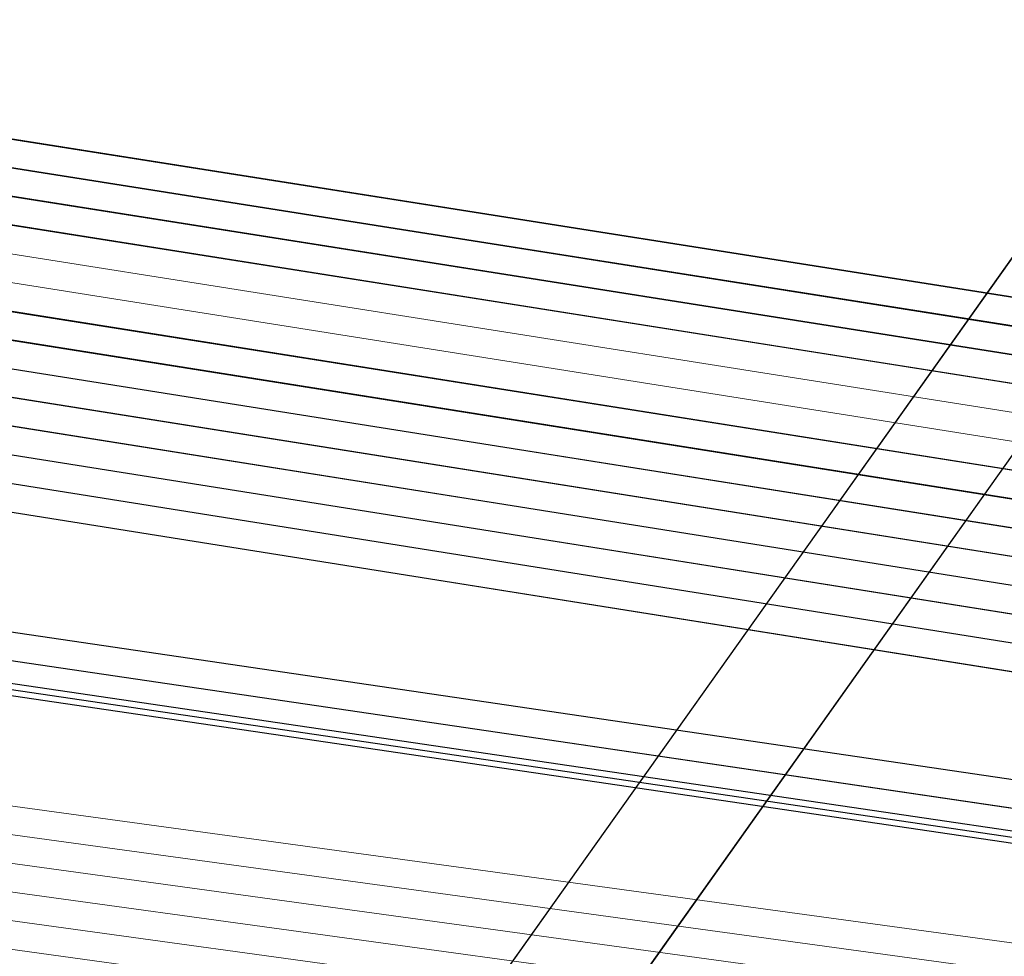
# Model space of a CAD drawing. Header units: metres. Extents: x -502 to 161, y -108 to 174.
# Tile 327 of 656: x -161.82 to -160.1, y -33.7 to -32.06. Entities that reach past the tile are written whole.
import ezdxf

# ---------------------------------------------------------------- set-up
doc = ezdxf.new("R2010")
doc.units = ezdxf.units.M
doc.header["$LTSCALE"] = 0.1
doc.linetypes.add('125', pattern=[101.6, 100.001, -1.599])
for name, color, linetype in [('BRI31-005.05-5p02-Koordinierung Lageplan 4. BA ZOB West 2022-06-15', 7, 'Continuous'), ('BRI31-005.06-5f07-Koordinierung Lageplan 4. BA ZOB Fernbusbahnh', 7, 'Continuous'), ('BRI32-005.02-5f05-Koordinierung Schemaplan 4 BA ZOB Teilbereich', 7, 'Continuous'), ('BRI32-005.03-5f06-Koordinierung Schemaplan 4 BA ZOB Teilbereich 2 Ost - Bahnhofsallee 2023-01-21', 7, 'Continuous')]:
    doc.layers.add(name, color=color, linetype=linetype)

msp = doc.modelspace()

# ---------------------------------------------------------------- linework, layer by layer
at = {"layer": 'BRI31-005.05-5p02-Koordinierung Lageplan 4. BA ZOB West 2022-06-15', "color": 7, "linetype": '125', "lineweight": 18, "transparency": 33554687}
for p, q in [((-157.6989, -29.1182), (-161.9575, -35.1174)), ((-157.488, -29.1668), (-161.7944, -35.2331))]:
    msp.add_line(p, q, dxfattribs=at)
at = {"layer": 'BRI31-005.05-5p02-Koordinierung Lageplan 4. BA ZOB West 2022-06-15', "color": 7, "linetype": 'Continuous', "lineweight": 25, "transparency": 33554687}
for p, q in [((-157.6989, -29.1182), (-161.9575, -35.1174)), ((-157.488, -29.1668), (-161.7944, -35.2331))]:
    msp.add_line(p, q, dxfattribs=at)
at = {"layer": 'BRI31-005.05-5p02-Koordinierung Lageplan 4. BA ZOB West 2022-06-15', "color": 7, "linetype": 'Continuous', "lineweight": 18, "transparency": 33554687}
for p, q in [((-157.6989, -29.1182), (-161.9575, -35.1174)), ((-157.488, -29.1668), (-161.7944, -35.2331))]:
    msp.add_line(p, q, dxfattribs=at)
at = {"layer": 'BRI31-005.05-5p02-Koordinierung Lageplan 4. BA ZOB West 2022-06-15', "color": 190, "linetype": 'Continuous', "lineweight": 35, "true_color": 0x7f00ff, "transparency": 33554687, "flags": 128}
for points in [[(-55.7007, -13.3634), (-59.4327, -13.9934), (-61.4087, -14.3464), (-62.2647, -14.4984), (-62.6667, -14.5974), (-62.8907, -14.7334), (-63.5967, -15.2334), (-64.4177, -15.8004), (-64.8657, -15.8864), (-69.7037, -16.7484), (-75.4637, -17.6884), (-81.7337, -18.6534), (-88.9077, -20.0034), (-93.6827, -20.7334), (-98.9647, -21.6334), (-104.5957, -22.9234), (-121.8907, -26.2934), (-126.8117, -27.2034), (-150.4477, -31.7134), (-157.1307, -33.0134), (-162.7687, -32.1234), (-174.7807, -30.4434), (-178.1477, -29.6134), (-179.1357, -29.4334)], [(-93.6747, -20.7824), (-98.9547, -21.6824), (-104.5847, -22.9724), (-121.8807, -26.3424), (-126.8027, -27.2524), (-150.4387, -31.7624), (-150.7407, -31.8214), (-157.1297, -33.0644), (-162.7757, -32.1724), (-174.7877, -30.4934), (-178.1567, -29.6624), (-179.1357, -29.4844)]]:
    msp.add_lwpolyline(points, dxfattribs=at)
at = {"layer": 'BRI31-005.05-5p02-Koordinierung Lageplan 4. BA ZOB West 2022-06-15', "color": 250, "linetype": 'Continuous', "lineweight": 25, "true_color": 0x333333, "transparency": 33554687, "flags": 128}
for points in [[(-179.1357, -29.7394), (-178.2047, -29.9074), (-176.5237, -30.3244), (-174.8367, -30.8434), (-162.8247, -32.5154), (-157.1227, -33.4214), (-150.6707, -32.1644), (-150.3757, -32.1054), (-126.7397, -27.5954), (-121.8107, -26.6854), (-104.5117, -23.3154), (-93.6067, -21.1744), (-88.8337, -20.4444), (-81.6527, -19.0944), (-75.3827, -18.1294), (-69.6317, -17.1894), (-64.2647, -16.2324), (-63.2977, -15.6984), (-62.6077, -15.0894), (-62.1947, -14.8414), (-59.6597, -14.3864), (-59.3767, -14.3364), (-55.6447, -13.7064)], [(-55.6367, -13.7554), (-59.3687, -14.3854), (-59.6507, -14.4354), (-62.1767, -14.8894), (-62.5777, -15.1304), (-63.2687, -15.7394), (-64.2477, -16.2804), (-69.6237, -17.2384), (-75.3737, -18.1784), (-81.6437, -19.1434), (-88.8257, -20.4934), (-93.5977, -21.2234), (-104.5017, -23.3644), (-121.8007, -26.7344), (-126.7307, -27.6444), (-150.3667, -32.1544), (-150.6607, -32.2134), (-157.1217, -33.4724), (-162.8317, -32.5644), (-174.8437, -30.8934), (-176.5357, -30.3734), (-178.2147, -29.9564), (-179.1357, -29.7904)], [(-55.6287, -13.8044), (-59.3607, -14.4344), (-59.6427, -14.4844), (-62.1587, -14.9374), (-62.5477, -15.1714), (-63.2397, -15.7804), (-64.2307, -16.3284), (-69.6157, -17.2874), (-75.3647, -18.2274), (-81.6347, -19.1924), (-88.8177, -20.5424), (-93.5887, -21.2724), (-104.4917, -23.4134), (-121.7907, -26.7834), (-126.7217, -27.6934), (-150.3577, -32.2034), (-150.6507, -32.2624), (-157.1207, -33.5234), (-162.8387, -32.6134), (-174.8507, -30.9434), (-176.5477, -30.4224), (-178.2247, -30.0054), (-179.1357, -29.8414)], [(-55.6207, -13.8534), (-59.3527, -14.4834), (-59.6277, -14.5324), (-62.1407, -14.9854), (-62.5177, -15.2124), (-63.2107, -15.8214), (-64.2137, -16.3764), (-69.6077, -17.3364), (-75.3557, -18.2764), (-81.6257, -19.2414), (-88.8097, -20.5914), (-93.5797, -21.3214), (-104.4817, -23.4624), (-121.7807, -26.8324), (-126.7127, -27.7424), (-150.3487, -32.2524), (-150.6407, -32.3114), (-157.1197, -33.5744), (-162.8457, -32.6624), (-174.8577, -30.9934), (-176.5597, -30.4714), (-178.2347, -30.0544), (-179.1357, -29.8924)], [(-55.6127, -13.9024), (-59.3447, -14.5324), (-59.6247, -14.5824), (-62.1227, -15.0334), (-62.4877, -15.2534), (-63.1817, -15.8624), (-64.1967, -16.4244), (-69.5997, -17.3854), (-75.3467, -18.3254), (-81.6167, -19.2904), (-88.8017, -20.6404), (-93.5707, -21.3704), (-104.4717, -23.5114), (-121.7707, -26.8814), (-126.7037, -27.7914), (-150.3397, -32.3014), (-150.6307, -32.3604), (-157.1187, -33.6254), (-162.8527, -32.7114), (-174.8647, -31.0434), (-176.5717, -30.5204), (-178.2447, -30.1034), (-179.1357, -29.9434)], [(-55.6047, -13.9514), (-59.3367, -14.5814), (-62.1047, -15.0814), (-62.4577, -15.2944), (-63.1527, -15.9034), (-64.1797, -16.4724), (-69.5917, -17.4344), (-75.3377, -18.3744), (-81.6077, -19.3394), (-88.7937, -20.6894), (-93.5617, -21.4194), (-104.4617, -23.5604), (-121.7607, -26.9304), (-126.6947, -27.8404), (-150.3307, -32.3504), (-150.6207, -32.4094), (-157.1177, -33.6764), (-162.8597, -32.7604), (-174.8717, -31.0934), (-176.5837, -30.5694), (-178.2547, -30.1524), (-179.1357, -29.9944)], [(-56.5667, -14.3244), (-56.9487, -14.6244), (-57.8377, -15.3484), (-58.3257, -15.4954), (-59.9937, -15.7044), (-61.6697, -15.9144), (-63.7887, -16.4534), (-69.5837, -17.4834), (-75.3287, -18.4234), (-81.5687, -19.5644), (-84.6457, -20.1594), (-93.6297, -21.6994), (-104.3877, -23.8594), (-121.7187, -27.1554), (-122.6217, -27.3224), (-126.1537, -27.9814), (-137.6357, -30.1594), (-150.2927, -32.5534), (-151.8867, -32.8594), (-157.0417, -33.8394), (-163.2567, -32.9244), (-174.3647, -31.3244), (-178.3997, -30.6854)], [(-56.5467, -14.3734), (-56.9177, -14.6634), (-57.8137, -15.3934), (-58.3107, -15.5434), (-58.9957, -15.6304), (-59.9877, -15.7544), (-61.6607, -15.9634), (-63.7777, -16.5024), (-69.5757, -17.5324), (-75.3197, -18.4724), (-81.5597, -19.6134), (-84.6367, -20.2084), (-93.6207, -21.7484), (-104.3777, -23.9084), (-121.7097, -27.2044), (-122.6127, -27.3714), (-126.1447, -28.0304), (-137.6267, -30.2084), (-150.2837, -32.6024), (-151.8777, -32.9084), (-157.0407, -33.8904), (-163.2637, -32.9734), (-174.3717, -31.3734), (-178.4067, -30.7344)], [(-62.5057, -14.9114), (-62.7017, -15.0274), (-63.4007, -15.5204), (-64.2987, -16.1364), (-69.6477, -17.0914), (-75.4007, -18.0314), (-81.6707, -18.9964), (-88.8497, -20.3464), (-93.6247, -21.0764), (-104.5317, -23.2174), (-121.8307, -26.5874), (-126.7577, -27.4974), (-150.3937, -32.0074), (-150.6907, -32.0664), (-157.1247, -33.3194), (-162.8107, -32.4174), (-174.8227, -30.7434), (-176.4997, -30.2264), (-178.1847, -29.8094), (-179.1357, -29.6374)], [(-62.4797, -14.9544), (-62.6747, -15.0694), (-63.3727, -15.5614), (-64.2817, -16.1844), (-69.6397, -17.1404), (-75.3917, -18.0804), (-81.6617, -19.0454), (-88.8417, -20.3954), (-93.6157, -21.1254), (-104.5217, -23.2664), (-121.8207, -26.6364), (-126.7487, -27.5464), (-150.3847, -32.0564), (-150.6807, -32.1154), (-157.1237, -33.3704), (-162.8177, -32.4664), (-174.8297, -30.7934), (-176.5117, -30.2754), (-178.1947, -29.8584), (-179.1357, -29.6884)], [(-93.6667, -20.8314), (-98.9447, -21.7314), (-104.5737, -23.0214), (-121.8707, -26.3914), (-126.7937, -27.3014), (-150.4297, -31.8114), (-150.7307, -31.8704), (-157.1287, -33.1154), (-162.7827, -32.2214), (-174.7947, -30.5434), (-178.1657, -29.7114), (-179.1357, -29.5354)], [(-93.6587, -20.8804), (-98.9347, -21.7804), (-104.5627, -23.0704), (-121.8607, -26.4404), (-126.7847, -27.3504), (-150.4207, -31.8604), (-150.7207, -31.9194), (-157.1277, -33.1664), (-162.7897, -32.2704), (-174.8017, -30.5934), (-178.1747, -29.7604), (-179.1357, -29.5864)], [(-178.4137, -30.7834), (-174.3787, -31.4224), (-163.2707, -33.0224), (-157.0397, -33.9414), (-154.7687, -33.5094)]]:
    msp.add_lwpolyline(points, dxfattribs=at)
at = {"layer": 'BRI31-005.05-5p02-Koordinierung Lageplan 4. BA ZOB West 2022-06-15', "color": 7, "linetype": 'Continuous', "lineweight": 13, "transparency": 33554687, "flags": 128}
for points in [[(-61.4667, -16.5364), (-61.8967, -16.5874), (-64.8047, -17.0724), (-67.0677, -17.3534), (-81.2107, -19.8354), (-82.4137, -20.0454), (-83.9977, -20.3754), (-88.8717, -21.3944), (-93.5607, -22.0544), (-96.7847, -22.7254), (-98.7487, -23.1054), (-104.2927, -24.2564), (-104.8637, -24.3634), (-122.5617, -27.6464), (-126.0927, -28.3114), (-137.5747, -30.4814), (-151.2867, -33.0514), (-152.1117, -33.2054), (-156.9627, -34.1054), (-163.4867, -33.2114), (-174.4007, -31.5814), (-178.4277, -30.8814)], [(-61.4607, -16.5864), (-61.8897, -16.6374), (-64.7977, -17.1214), (-67.0607, -17.4024), (-81.2017, -19.8844), (-82.4047, -20.0944), (-83.9877, -20.4244), (-88.8627, -21.4434), (-93.5517, -22.1034), (-96.7747, -22.7744), (-98.7387, -23.1544), (-104.2827, -24.3054), (-104.8547, -24.4124), (-122.5527, -27.6954), (-126.0837, -28.3604), (-137.5657, -30.5304), (-151.2777, -33.1004), (-152.1027, -33.2544), (-156.9617, -34.1564), (-163.4937, -33.2604), (-174.4077, -31.6304), (-178.4347, -30.9304)], [(-178.4417, -30.9794), (-174.4147, -31.6794), (-163.5007, -33.3094), (-156.9607, -34.2074), (-152.0937, -33.3034), (-151.2687, -33.1494), (-137.5567, -30.5794), (-126.0747, -28.4094), (-122.5437, -27.7444), (-104.8457, -24.4614), (-104.2727, -24.3544), (-98.7287, -23.2034), (-96.7647, -22.8234), (-93.5427, -22.1524), (-88.8537, -21.4924), (-83.9777, -20.4734), (-82.3957, -20.1434), (-81.1927, -19.9334), (-67.0537, -17.4514), (-64.7907, -17.1704), (-61.8827, -16.6874), (-61.4547, -16.6364)], [(-61.4487, -16.6864), (-61.8757, -16.7374), (-64.7837, -17.2194), (-67.0467, -17.5004), (-81.1837, -19.9824), (-82.3867, -20.1924), (-83.9677, -20.5224), (-88.8447, -21.5414), (-93.5337, -22.2014), (-96.7547, -22.8724), (-98.7187, -23.2524), (-104.2627, -24.4034), (-104.8367, -24.5104), (-122.5347, -27.7934), (-126.0657, -28.4584), (-137.5477, -30.6284), (-151.2597, -33.1984), (-152.0847, -33.3524), (-156.9597, -34.2584), (-163.5077, -33.3584), (-174.4217, -31.7284), (-178.4487, -31.0284)], [(-178.4557, -31.0774), (-174.4287, -31.7774), (-163.5147, -33.4074), (-156.9587, -34.3094), (-152.0757, -33.4014), (-151.2507, -33.2474), (-137.5387, -30.6774), (-126.0567, -28.5074), (-122.5257, -27.8424), (-104.8277, -24.5594), (-104.2527, -24.4524), (-98.7087, -23.3014), (-96.7447, -22.9214), (-93.5247, -22.2504), (-88.8357, -21.5904), (-83.9577, -20.5714), (-82.3777, -20.2414), (-81.1747, -20.0314), (-67.0397, -17.5494), (-64.7767, -17.2684), (-61.8687, -16.7874), (-61.4427, -16.7364)], [(-178.4627, -31.1264), (-174.4357, -31.8264), (-163.5217, -33.4564), (-156.9577, -34.3604), (-152.0667, -33.4504), (-151.2417, -33.2964), (-137.5297, -30.7264), (-126.0477, -28.5564), (-122.5167, -27.8914), (-104.8187, -24.6084), (-104.2427, -24.5014), (-98.6987, -23.3504), (-96.7347, -22.9704), (-93.5157, -22.2994), (-88.8267, -21.6394), (-83.9477, -20.6204), (-82.3687, -20.2904), (-81.1657, -20.0804), (-67.0327, -17.5984), (-64.7697, -17.3174), (-61.8617, -16.8374), (-61.4367, -16.7864)]]:
    msp.add_lwpolyline(points, dxfattribs=at)
at = {"layer": 'BRI31-005.05-5p02-Koordinierung Lageplan 4. BA ZOB West 2022-06-15', "color": 251, "linetype": 'Continuous', "lineweight": 13, "true_color": 0x5b5b5b, "transparency": 33554687, "flags": 128}
for points in [[(-93.6507, -20.9294), (-98.8777, -21.8214), (-104.5517, -23.1194), (-121.8507, -26.4894), (-126.7757, -27.3994), (-150.4117, -31.9094), (-150.7107, -31.9684), (-157.1267, -33.2174), (-162.7967, -32.3194), (-174.8087, -30.6434), (-176.5547, -29.7624), (-176.4667, -28.8414), (-176.3907, -28.5144)], [(-93.6427, -20.9784), (-98.9147, -21.8784), (-104.5407, -23.1684), (-121.8407, -26.5384), (-126.7667, -27.4484), (-150.4027, -31.9584), (-150.7007, -32.0174), (-157.1257, -33.2684), (-162.8037, -32.3684), (-174.8157, -30.6934), (-176.6607, -29.8214), (-176.5657, -28.8254), (-176.4877, -28.4914)]]:
    msp.add_lwpolyline(points, dxfattribs=at)
at = {"layer": 'BRI31-005.05-5p02-Koordinierung Lageplan 4. BA ZOB West 2022-06-15', "color": 116, "linetype": 'Continuous', "lineweight": 13, "true_color": 0x007f3f, "transparency": 33554687, "flags": 128}
for points in [[(-126.7577, -27.4974), (-150.3927, -32.0074), (-150.6917, -32.0664), (-157.1247, -33.3194), (-162.8117, -32.4184), (-174.8387, -30.7404), (-176.6607, -29.8214), (-176.5657, -28.8254), (-176.4877, -28.4914), (-176.2937, -28.5374), (-176.3677, -28.8574), (-176.4487, -29.7034), (-174.7787, -30.5464), (-162.7817, -32.2204), (-157.1287, -33.1154), (-150.7297, -31.8704), (-150.4307, -31.8114), (-126.7937, -27.3014)], [(-126.7487, -27.5464), (-150.3837, -32.0564), (-150.6817, -32.1154), (-157.1237, -33.3704), (-162.8187, -32.4674), (-174.8447, -30.7904), (-176.7667, -29.8814), (-176.6647, -28.8094), (-176.5847, -28.4684), (-176.3907, -28.5144), (-176.4667, -28.8414), (-176.5547, -29.7614), (-174.7867, -30.5964), (-162.7887, -32.2694), (-157.1277, -33.1664), (-150.7197, -31.9194), (-150.4217, -31.8604), (-126.7847, -27.3504)]]:
    msp.add_lwpolyline(points, dxfattribs=at)
at = {"layer": 'BRI31-005.05-5p02-Koordinierung Lageplan 4. BA ZOB West 2022-06-15', "color": 114, "linetype": 'Continuous', "lineweight": 25, "true_color": 0x00994c, "transparency": 33554687, "flags": 128}
msp.add_lwpolyline([(-147.5077, -48.5404), (-149.9317, -47.5274), (-150.3717, -47.1584), (-151.4517, -44.7494), (-152.9727, -41.2184), (-153.1397, -40.7934), (-153.4967, -37.8694), (-154.1307, -34.4404), (-154.2627, -33.7494), (-154.4377, -33.5644), (-154.7687, -33.4994), (-154.8317, -33.5104), (-157.0407, -33.9304), (-163.2697, -33.0124), (-174.3777, -31.4124), (-178.4117, -30.7734)], dxfattribs=at)
at = {"layer": 'BRI31-005.05-5p02-Koordinierung Lageplan 4. BA ZOB West 2022-06-15', "color": 1, "linetype": 'Continuous', "lineweight": 25, "true_color": 0xff0000, "transparency": 33554687, "flags": 128}
msp.add_lwpolyline([(-178.4147, -30.7934), (-174.3807, -31.4324), (-163.2727, -33.0324), (-157.0397, -33.9514), (-154.8247, -33.5304), (-154.7707, -33.5194), (-154.4477, -33.5824), (-154.2807, -33.7594), (-154.1507, -34.4444), (-153.5167, -37.8734), (-153.1597, -40.7974), (-152.9907, -41.2264), (-151.4697, -44.7574), (-150.3877, -47.1704), (-149.9417, -47.5454), (-147.5157, -48.5584), (-147.0537, -48.7424), (-146.8017, -48.9034), (-146.4007, -48.9914), (-146.0877, -48.9824), (-145.5437, -48.6024), (-144.8637, -48.2134), (-142.8837, -47.8324)], dxfattribs=at)
at = {"layer": 'BRI31-005.06-5f07-Koordinierung Lageplan 4. BA ZOB Fernbusbahnh', "color": 190, "linetype": 'Continuous', "lineweight": 30, "true_color": 0x7f00ff, "transparency": 33554687, "flags": 128}
for points in [[(-55.7007, -13.3634), (-59.4327, -13.9934), (-61.4087, -14.3464), (-62.2647, -14.4984), (-62.6667, -14.5974), (-62.8907, -14.7334), (-63.5967, -15.2334), (-64.4177, -15.8004), (-64.8657, -15.8864), (-69.7037, -16.7484), (-75.4637, -17.6884), (-81.7337, -18.6534), (-88.9077, -20.0034), (-93.6827, -20.7334), (-98.9647, -21.6334), (-104.5957, -22.9234), (-121.8907, -26.2934), (-126.8117, -27.2034), (-150.4477, -31.7134), (-157.1307, -33.0134), (-162.7687, -32.1234), (-174.7807, -30.4434), (-178.1477, -29.6134), (-179.1357, -29.4334)], [(-93.6747, -20.7824), (-98.9547, -21.6824), (-104.5847, -22.9724), (-121.8807, -26.3424), (-126.8027, -27.2524), (-150.4387, -31.7624), (-150.7407, -31.8214), (-157.1297, -33.0644), (-162.7757, -32.1724), (-174.7877, -30.4934), (-178.1567, -29.6624), (-179.1357, -29.4844)]]:
    msp.add_lwpolyline(points, dxfattribs=at)
at = {"layer": 'BRI31-005.06-5f07-Koordinierung Lageplan 4. BA ZOB Fernbusbahnh', "color": 250, "linetype": 'Continuous', "lineweight": 20, "true_color": 0x333333, "transparency": 33554687, "flags": 128}
for points in [[(-179.1357, -29.7394), (-178.2047, -29.9074), (-176.5237, -30.3244), (-174.8367, -30.8434), (-162.8247, -32.5154), (-157.1227, -33.4214), (-150.6707, -32.1644), (-150.3757, -32.1054), (-126.7397, -27.5954), (-121.8107, -26.6854), (-104.5117, -23.3154), (-93.6067, -21.1744), (-88.8337, -20.4444), (-81.6527, -19.0944), (-75.3827, -18.1294), (-69.6317, -17.1894), (-64.2647, -16.2324), (-63.2977, -15.6984), (-62.6077, -15.0894), (-62.1947, -14.8414), (-59.6597, -14.3864), (-59.3767, -14.3364), (-55.6447, -13.7064)], [(-55.6367, -13.7554), (-59.3687, -14.3854), (-59.6507, -14.4354), (-62.1767, -14.8894), (-62.5777, -15.1304), (-63.2687, -15.7394), (-64.2477, -16.2804), (-69.6237, -17.2384), (-75.3737, -18.1784), (-81.6437, -19.1434), (-88.8257, -20.4934), (-93.5977, -21.2234), (-104.5017, -23.3644), (-121.8007, -26.7344), (-126.7307, -27.6444), (-150.3667, -32.1544), (-150.6607, -32.2134), (-157.1217, -33.4724), (-162.8317, -32.5644), (-174.8437, -30.8934), (-176.5357, -30.3734), (-178.2147, -29.9564), (-179.1357, -29.7904)], [(-55.6287, -13.8044), (-59.3607, -14.4344), (-59.6427, -14.4844), (-62.1587, -14.9374), (-62.5477, -15.1714), (-63.2397, -15.7804), (-64.2307, -16.3284), (-69.6157, -17.2874), (-75.3647, -18.2274), (-81.6347, -19.1924), (-88.8177, -20.5424), (-93.5887, -21.2724), (-104.4917, -23.4134), (-121.7907, -26.7834), (-126.7217, -27.6934), (-150.3577, -32.2034), (-150.6507, -32.2624), (-157.1207, -33.5234), (-162.8387, -32.6134), (-174.8507, -30.9434), (-176.5477, -30.4224), (-178.2247, -30.0054), (-179.1357, -29.8414)], [(-55.6207, -13.8534), (-59.3527, -14.4834), (-59.6277, -14.5324), (-62.1407, -14.9854), (-62.5177, -15.2124), (-63.2107, -15.8214), (-64.2137, -16.3764), (-69.6077, -17.3364), (-75.3557, -18.2764), (-81.6257, -19.2414), (-88.8097, -20.5914), (-93.5797, -21.3214), (-104.4817, -23.4624), (-121.7807, -26.8324), (-126.7127, -27.7424), (-150.3487, -32.2524), (-150.6407, -32.3114), (-157.1197, -33.5744), (-162.8457, -32.6624), (-174.8577, -30.9934), (-176.5597, -30.4714), (-178.2347, -30.0544), (-179.1357, -29.8924)], [(-55.6127, -13.9024), (-59.3447, -14.5324), (-59.6247, -14.5824), (-62.1227, -15.0334), (-62.4877, -15.2534), (-63.1817, -15.8624), (-64.1967, -16.4244), (-69.5997, -17.3854), (-75.3467, -18.3254), (-81.6167, -19.2904), (-88.8017, -20.6404), (-93.5707, -21.3704), (-104.4717, -23.5114), (-121.7707, -26.8814), (-126.7037, -27.7914), (-150.3397, -32.3014), (-150.6307, -32.3604), (-157.1187, -33.6254), (-162.8527, -32.7114), (-174.8647, -31.0434), (-176.5717, -30.5204), (-178.2447, -30.1034), (-179.1357, -29.9434)], [(-55.6047, -13.9514), (-59.3367, -14.5814), (-62.1047, -15.0814), (-62.4577, -15.2944), (-63.1527, -15.9034), (-64.1797, -16.4724), (-69.5917, -17.4344), (-75.3377, -18.3744), (-81.6077, -19.3394), (-88.7937, -20.6894), (-93.5617, -21.4194), (-104.4617, -23.5604), (-121.7607, -26.9304), (-126.6947, -27.8404), (-150.3307, -32.3504), (-150.6207, -32.4094), (-157.1177, -33.6764), (-162.8597, -32.7604), (-174.8717, -31.0934), (-176.5837, -30.5694), (-178.2547, -30.1524), (-179.1357, -29.9944)], [(-56.5667, -14.3244), (-56.9487, -14.6244), (-57.8377, -15.3484), (-58.3257, -15.4954), (-59.9937, -15.7044), (-61.6697, -15.9144), (-63.7887, -16.4534), (-69.5837, -17.4834), (-75.3287, -18.4234), (-81.5687, -19.5644), (-84.6457, -20.1594), (-93.6297, -21.6994), (-104.3877, -23.8594), (-121.7187, -27.1554), (-122.6217, -27.3224), (-126.1537, -27.9814), (-137.6357, -30.1594), (-150.2927, -32.5534), (-151.8867, -32.8594), (-157.0417, -33.8394), (-163.2567, -32.9244), (-174.3647, -31.3244), (-178.3997, -30.6854)], [(-56.5467, -14.3734), (-56.9177, -14.6634), (-57.8137, -15.3934), (-58.3107, -15.5434), (-58.9957, -15.6304), (-59.9877, -15.7544), (-61.6607, -15.9634), (-63.7777, -16.5024), (-69.5757, -17.5324), (-75.3197, -18.4724), (-81.5597, -19.6134), (-84.6367, -20.2084), (-93.6207, -21.7484), (-104.3777, -23.9084), (-121.7097, -27.2044), (-122.6127, -27.3714), (-126.1447, -28.0304), (-137.6267, -30.2084), (-150.2837, -32.6024), (-151.8777, -32.9084), (-157.0407, -33.8904), (-163.2637, -32.9734), (-174.3717, -31.3734), (-178.4067, -30.7344)], [(-62.5057, -14.9114), (-62.7017, -15.0274), (-63.4007, -15.5204), (-64.2987, -16.1364), (-69.6477, -17.0914), (-75.4007, -18.0314), (-81.6707, -18.9964), (-88.8497, -20.3464), (-93.6247, -21.0764), (-104.5317, -23.2174), (-121.8307, -26.5874), (-126.7577, -27.4974), (-150.3937, -32.0074), (-150.6907, -32.0664), (-157.1247, -33.3194), (-162.8107, -32.4174), (-174.8227, -30.7434), (-176.4997, -30.2264), (-178.1847, -29.8094), (-179.1357, -29.6374)], [(-62.4797, -14.9544), (-62.6747, -15.0694), (-63.3727, -15.5614), (-64.2817, -16.1844), (-69.6397, -17.1404), (-75.3917, -18.0804), (-81.6617, -19.0454), (-88.8417, -20.3954), (-93.6157, -21.1254), (-104.5217, -23.2664), (-121.8207, -26.6364), (-126.7487, -27.5464), (-150.3847, -32.0564), (-150.6807, -32.1154), (-157.1237, -33.3704), (-162.8177, -32.4664), (-174.8297, -30.7934), (-176.5117, -30.2754), (-178.1947, -29.8584), (-179.1357, -29.6884)], [(-93.6667, -20.8314), (-98.9447, -21.7314), (-104.5737, -23.0214), (-121.8707, -26.3914), (-126.7937, -27.3014), (-150.4297, -31.8114), (-150.7307, -31.8704), (-157.1287, -33.1154), (-162.7827, -32.2214), (-174.7947, -30.5434), (-178.1657, -29.7114), (-179.1357, -29.5354)], [(-93.6587, -20.8804), (-98.9347, -21.7804), (-104.5627, -23.0704), (-121.8607, -26.4404), (-126.7847, -27.3504), (-150.4207, -31.8604), (-150.7207, -31.9194), (-157.1277, -33.1664), (-162.7897, -32.2704), (-174.8017, -30.5934), (-178.1747, -29.7604), (-179.1357, -29.5864)], [(-178.4137, -30.7834), (-174.3787, -31.4224), (-163.2707, -33.0224), (-157.0397, -33.9414), (-154.7687, -33.5094)]]:
    msp.add_lwpolyline(points, dxfattribs=at)
at = {"layer": 'BRI31-005.06-5f07-Koordinierung Lageplan 4. BA ZOB Fernbusbahnh', "color": 7, "linetype": 'Continuous', "lineweight": 9, "transparency": 33554687, "flags": 128}
for points in [[(-61.4667, -16.5364), (-61.8967, -16.5874), (-64.8047, -17.0724), (-67.0677, -17.3534), (-81.2107, -19.8354), (-82.4137, -20.0454), (-83.9977, -20.3754), (-88.8717, -21.3944), (-93.5607, -22.0544), (-96.7847, -22.7254), (-98.7487, -23.1054), (-104.2927, -24.2564), (-104.8637, -24.3634), (-122.5617, -27.6464), (-126.0927, -28.3114), (-137.5747, -30.4814), (-151.2867, -33.0514), (-152.1117, -33.2054), (-156.9627, -34.1054), (-163.4867, -33.2114), (-174.4007, -31.5814), (-178.4277, -30.8814)], [(-61.4607, -16.5864), (-61.8897, -16.6374), (-64.7977, -17.1214), (-67.0607, -17.4024), (-81.2017, -19.8844), (-82.4047, -20.0944), (-83.9877, -20.4244), (-88.8627, -21.4434), (-93.5517, -22.1034), (-96.7747, -22.7744), (-98.7387, -23.1544), (-104.2827, -24.3054), (-104.8547, -24.4124), (-122.5527, -27.6954), (-126.0837, -28.3604), (-137.5657, -30.5304), (-151.2777, -33.1004), (-152.1027, -33.2544), (-156.9617, -34.1564), (-163.4937, -33.2604), (-174.4077, -31.6304), (-178.4347, -30.9304)], [(-178.4417, -30.9794), (-174.4147, -31.6794), (-163.5007, -33.3094), (-156.9607, -34.2074), (-152.0937, -33.3034), (-151.2687, -33.1494), (-137.5567, -30.5794), (-126.0747, -28.4094), (-122.5437, -27.7444), (-104.8457, -24.4614), (-104.2727, -24.3544), (-98.7287, -23.2034), (-96.7647, -22.8234), (-93.5427, -22.1524), (-88.8537, -21.4924), (-83.9777, -20.4734), (-82.3957, -20.1434), (-81.1927, -19.9334), (-67.0537, -17.4514), (-64.7907, -17.1704), (-61.8827, -16.6874), (-61.4547, -16.6364)], [(-61.4487, -16.6864), (-61.8757, -16.7374), (-64.7837, -17.2194), (-67.0467, -17.5004), (-81.1837, -19.9824), (-82.3867, -20.1924), (-83.9677, -20.5224), (-88.8447, -21.5414), (-93.5337, -22.2014), (-96.7547, -22.8724), (-98.7187, -23.2524), (-104.2627, -24.4034), (-104.8367, -24.5104), (-122.5347, -27.7934), (-126.0657, -28.4584), (-137.5477, -30.6284), (-151.2597, -33.1984), (-152.0847, -33.3524), (-156.9597, -34.2584), (-163.5077, -33.3584), (-174.4217, -31.7284), (-178.4487, -31.0284)], [(-178.4557, -31.0774), (-174.4287, -31.7774), (-163.5147, -33.4074), (-156.9587, -34.3094), (-152.0757, -33.4014), (-151.2507, -33.2474), (-137.5387, -30.6774), (-126.0567, -28.5074), (-122.5257, -27.8424), (-104.8277, -24.5594), (-104.2527, -24.4524), (-98.7087, -23.3014), (-96.7447, -22.9214), (-93.5247, -22.2504), (-88.8357, -21.5904), (-83.9577, -20.5714), (-82.3777, -20.2414), (-81.1747, -20.0314), (-67.0397, -17.5494), (-64.7767, -17.2684), (-61.8687, -16.7874), (-61.4427, -16.7364)], [(-178.4627, -31.1264), (-174.4357, -31.8264), (-163.5217, -33.4564), (-156.9577, -34.3604), (-152.0667, -33.4504), (-151.2417, -33.2964), (-137.5297, -30.7264), (-126.0477, -28.5564), (-122.5167, -27.8914), (-104.8187, -24.6084), (-104.2427, -24.5014), (-98.6987, -23.3504), (-96.7347, -22.9704), (-93.5157, -22.2994), (-88.8267, -21.6394), (-83.9477, -20.6204), (-82.3687, -20.2904), (-81.1657, -20.0804), (-67.0327, -17.5984), (-64.7697, -17.3174), (-61.8617, -16.8374), (-61.4367, -16.7864)]]:
    msp.add_lwpolyline(points, dxfattribs=at)
at = {"layer": 'BRI31-005.06-5f07-Koordinierung Lageplan 4. BA ZOB Fernbusbahnh', "color": 114, "linetype": 'Continuous', "lineweight": 20, "true_color": 0x00994c, "transparency": 33554687, "flags": 128}
msp.add_lwpolyline([(-147.5077, -48.5404), (-149.9317, -47.5274), (-150.3717, -47.1584), (-151.4517, -44.7494), (-152.9727, -41.2184), (-153.1397, -40.7934), (-153.4967, -37.8694), (-154.1307, -34.4404), (-154.2627, -33.7494), (-154.4377, -33.5644), (-154.7687, -33.4994), (-154.8317, -33.5104), (-157.0407, -33.9304), (-163.2697, -33.0124), (-174.3777, -31.4124), (-178.4117, -30.7734)], dxfattribs=at)
at = {"layer": 'BRI31-005.06-5f07-Koordinierung Lageplan 4. BA ZOB Fernbusbahnh', "color": 1, "linetype": 'Continuous', "lineweight": 20, "true_color": 0xff0000, "transparency": 33554687, "flags": 128}
msp.add_lwpolyline([(-178.4147, -30.7934), (-174.3807, -31.4324), (-163.2727, -33.0324), (-157.0397, -33.9514), (-154.8247, -33.5304), (-154.7707, -33.5194), (-154.4477, -33.5824), (-154.2807, -33.7594), (-154.1507, -34.4444), (-153.5167, -37.8734), (-153.1597, -40.7974), (-152.9907, -41.2264), (-151.4697, -44.7574), (-150.3877, -47.1704), (-149.9417, -47.5454), (-147.5157, -48.5584), (-147.0537, -48.7424), (-146.8017, -48.9034), (-146.4007, -48.9914), (-146.0877, -48.9824), (-145.5437, -48.6024), (-144.8637, -48.2134), (-142.8837, -47.8324)], dxfattribs=at)
at = {"layer": 'BRI32-005.02-5f05-Koordinierung Schemaplan 4 BA ZOB Teilbereich', "color": 190, "linetype": 'Continuous', "lineweight": 35, "true_color": 0x7f00ff, "transparency": 33554687, "flags": 128}
for points in [[(-55.7007, -13.3634), (-59.4327, -13.9934), (-61.4087, -14.3464), (-62.2647, -14.4984), (-62.6667, -14.5974), (-62.8907, -14.7334), (-63.5967, -15.2334), (-64.4177, -15.8004), (-64.8657, -15.8864), (-69.7037, -16.7484), (-75.4637, -17.6884), (-81.7337, -18.6534), (-88.9077, -20.0034), (-93.6827, -20.7334), (-98.9647, -21.6334), (-104.5957, -22.9234), (-121.8907, -26.2934), (-126.8117, -27.2034), (-150.4477, -31.7134), (-157.1307, -33.0134), (-162.7687, -32.1234), (-174.7807, -30.4434), (-178.1477, -29.6134), (-179.1357, -29.4334)], [(-93.6747, -20.7824), (-98.9547, -21.6824), (-104.5847, -22.9724), (-121.8807, -26.3424), (-126.8027, -27.2524), (-150.4387, -31.7624), (-150.7407, -31.8214), (-157.1297, -33.0644), (-162.7757, -32.1724), (-174.7877, -30.4934), (-178.1567, -29.6624), (-179.1357, -29.4844)]]:
    msp.add_lwpolyline(points, dxfattribs=at)
at = {"layer": 'BRI32-005.02-5f05-Koordinierung Schemaplan 4 BA ZOB Teilbereich', "color": 250, "linetype": 'Continuous', "lineweight": 25, "true_color": 0x333333, "transparency": 33554687, "flags": 128}
for points in [[(-179.1357, -29.7394), (-178.2047, -29.9074), (-176.5237, -30.3244), (-174.8367, -30.8434), (-162.8247, -32.5154), (-157.1227, -33.4214), (-150.6707, -32.1644), (-150.3757, -32.1054), (-126.7397, -27.5954), (-121.8107, -26.6854), (-104.5117, -23.3154), (-93.6067, -21.1744), (-88.8337, -20.4444), (-81.6527, -19.0944), (-75.3827, -18.1294), (-69.6317, -17.1894), (-64.2647, -16.2324), (-63.2977, -15.6984), (-62.6077, -15.0894), (-62.1947, -14.8414), (-59.6597, -14.3864), (-59.3767, -14.3364), (-55.6447, -13.7064)], [(-55.6367, -13.7554), (-59.3687, -14.3854), (-59.6507, -14.4354), (-62.1767, -14.8894), (-62.5777, -15.1304), (-63.2687, -15.7394), (-64.2477, -16.2804), (-69.6237, -17.2384), (-75.3737, -18.1784), (-81.6437, -19.1434), (-88.8257, -20.4934), (-93.5977, -21.2234), (-104.5017, -23.3644), (-121.8007, -26.7344), (-126.7307, -27.6444), (-150.3667, -32.1544), (-150.6607, -32.2134), (-157.1217, -33.4724), (-162.8317, -32.5644), (-174.8437, -30.8934), (-176.5357, -30.3734), (-178.2147, -29.9564), (-179.1357, -29.7904)], [(-55.6287, -13.8044), (-59.3607, -14.4344), (-59.6427, -14.4844), (-62.1587, -14.9374), (-62.5477, -15.1714), (-63.2397, -15.7804), (-64.2307, -16.3284), (-69.6157, -17.2874), (-75.3647, -18.2274), (-81.6347, -19.1924), (-88.8177, -20.5424), (-93.5887, -21.2724), (-104.4917, -23.4134), (-121.7907, -26.7834), (-126.7217, -27.6934), (-150.3577, -32.2034), (-150.6507, -32.2624), (-157.1207, -33.5234), (-162.8387, -32.6134), (-174.8507, -30.9434), (-176.5477, -30.4224), (-178.2247, -30.0054), (-179.1357, -29.8414)], [(-55.6207, -13.8534), (-59.3527, -14.4834), (-59.6277, -14.5324), (-62.1407, -14.9854), (-62.5177, -15.2124), (-63.2107, -15.8214), (-64.2137, -16.3764), (-69.6077, -17.3364), (-75.3557, -18.2764), (-81.6257, -19.2414), (-88.8097, -20.5914), (-93.5797, -21.3214), (-104.4817, -23.4624), (-121.7807, -26.8324), (-126.7127, -27.7424), (-150.3487, -32.2524), (-150.6407, -32.3114), (-157.1197, -33.5744), (-162.8457, -32.6624), (-174.8577, -30.9934), (-176.5597, -30.4714), (-178.2347, -30.0544), (-179.1357, -29.8924)], [(-55.6127, -13.9024), (-59.3447, -14.5324), (-59.6247, -14.5824), (-62.1227, -15.0334), (-62.4877, -15.2534), (-63.1817, -15.8624), (-64.1967, -16.4244), (-69.5997, -17.3854), (-75.3467, -18.3254), (-81.6167, -19.2904), (-88.8017, -20.6404), (-93.5707, -21.3704), (-104.4717, -23.5114), (-121.7707, -26.8814), (-126.7037, -27.7914), (-150.3397, -32.3014), (-150.6307, -32.3604), (-157.1187, -33.6254), (-162.8527, -32.7114), (-174.8647, -31.0434), (-176.5717, -30.5204), (-178.2447, -30.1034), (-179.1357, -29.9434)], [(-55.6047, -13.9514), (-59.3367, -14.5814), (-62.1047, -15.0814), (-62.4577, -15.2944), (-63.1527, -15.9034), (-64.1797, -16.4724), (-69.5917, -17.4344), (-75.3377, -18.3744), (-81.6077, -19.3394), (-88.7937, -20.6894), (-93.5617, -21.4194), (-104.4617, -23.5604), (-121.7607, -26.9304), (-126.6947, -27.8404), (-150.3307, -32.3504), (-150.6207, -32.4094), (-157.1177, -33.6764), (-162.8597, -32.7604), (-174.8717, -31.0934), (-176.5837, -30.5694), (-178.2547, -30.1524), (-179.1357, -29.9944)], [(-56.5667, -14.3244), (-56.9487, -14.6244), (-57.8377, -15.3484), (-58.3257, -15.4954), (-59.9937, -15.7044), (-61.6697, -15.9144), (-63.7887, -16.4534), (-69.5837, -17.4834), (-75.3287, -18.4234), (-81.5687, -19.5644), (-84.6457, -20.1594), (-93.6297, -21.6994), (-104.3877, -23.8594), (-121.7187, -27.1554), (-122.6217, -27.3224), (-126.1537, -27.9814), (-137.6357, -30.1594), (-150.2927, -32.5534), (-151.8867, -32.8594), (-157.0417, -33.8394), (-163.2567, -32.9244), (-174.3647, -31.3244), (-178.3997, -30.6854)], [(-56.5467, -14.3734), (-56.9177, -14.6634), (-57.8137, -15.3934), (-58.3107, -15.5434), (-58.9957, -15.6304), (-59.9877, -15.7544), (-61.6607, -15.9634), (-63.7777, -16.5024), (-69.5757, -17.5324), (-75.3197, -18.4724), (-81.5597, -19.6134), (-84.6367, -20.2084), (-93.6207, -21.7484), (-104.3777, -23.9084), (-121.7097, -27.2044), (-122.6127, -27.3714), (-126.1447, -28.0304), (-137.6267, -30.2084), (-150.2837, -32.6024), (-151.8777, -32.9084), (-157.0407, -33.8904), (-163.2637, -32.9734), (-174.3717, -31.3734), (-178.4067, -30.7344)], [(-93.6667, -20.8314), (-98.9447, -21.7314), (-104.5737, -23.0214), (-121.8707, -26.3914), (-126.7937, -27.3014), (-150.4297, -31.8114), (-150.7307, -31.8704), (-157.1287, -33.1154), (-162.7827, -32.2214), (-174.7947, -30.5434), (-178.1657, -29.7114), (-179.1357, -29.5354)], [(-93.6587, -20.8804), (-98.9347, -21.7804), (-104.5627, -23.0704), (-121.8607, -26.4404), (-126.7847, -27.3504), (-150.4207, -31.8604), (-150.7207, -31.9194), (-157.1277, -33.1664), (-162.7897, -32.2704), (-174.8017, -30.5934), (-178.1747, -29.7604), (-179.1357, -29.5864)]]:
    msp.add_lwpolyline(points, dxfattribs=at)
at = {"layer": 'BRI32-005.02-5f05-Koordinierung Schemaplan 4 BA ZOB Teilbereich', "color": 251, "linetype": 'Continuous', "lineweight": 13, "true_color": 0x5b5b5b, "transparency": 33554687, "flags": 128}
for points in [[(-93.6507, -20.9294), (-98.8777, -21.8214), (-104.5517, -23.1194), (-121.8507, -26.4894), (-126.7757, -27.3994), (-150.4117, -31.9094), (-150.7107, -31.9684), (-157.1267, -33.2174), (-162.7967, -32.3194), (-174.8087, -30.6434), (-176.5547, -29.7624), (-176.4667, -28.8414), (-176.3907, -28.5144)], [(-93.6427, -20.9784), (-98.9147, -21.8784), (-104.5407, -23.1684), (-121.8407, -26.5384), (-126.7667, -27.4484), (-150.4027, -31.9584), (-150.7007, -32.0174), (-157.1257, -33.2684), (-162.8037, -32.3684), (-174.8157, -30.6934), (-176.6607, -29.8214), (-176.5657, -28.8254), (-176.4877, -28.4914)]]:
    msp.add_lwpolyline(points, dxfattribs=at)
at = {"layer": 'BRI32-005.02-5f05-Koordinierung Schemaplan 4 BA ZOB Teilbereich', "color": 116, "linetype": 'Continuous', "lineweight": 13, "true_color": 0x007f3f, "transparency": 33554687, "flags": 128}
for points in [[(-126.7577, -27.4974), (-150.3927, -32.0074), (-150.6917, -32.0664), (-157.1247, -33.3194), (-162.8117, -32.4184), (-174.8387, -30.7404), (-176.6607, -29.8214), (-176.5657, -28.8254), (-176.4877, -28.4914), (-176.2937, -28.5374), (-176.3677, -28.8574), (-176.4487, -29.7034), (-174.7787, -30.5464), (-162.7817, -32.2204), (-157.1287, -33.1154), (-150.7297, -31.8704), (-150.4307, -31.8114), (-126.7937, -27.3014)], [(-126.7487, -27.5464), (-150.3837, -32.0564), (-150.6817, -32.1154), (-157.1237, -33.3704), (-162.8187, -32.4674), (-174.8447, -30.7904), (-176.7667, -29.8814), (-176.6647, -28.8094), (-176.5847, -28.4684), (-176.3907, -28.5144), (-176.4667, -28.8414), (-176.5547, -29.7614), (-174.7867, -30.5964), (-162.7887, -32.2694), (-157.1277, -33.1664), (-150.7197, -31.9194), (-150.4217, -31.8604), (-126.7847, -27.3504)]]:
    msp.add_lwpolyline(points, dxfattribs=at)
at = {"layer": 'BRI32-005.03-5f06-Koordinierung Schemaplan 4 BA ZOB Teilbereich 2 Ost - Bahnhofsallee 2023-01-21', "color": 190, "linetype": 'Continuous', "lineweight": 30, "true_color": 0x7f00ff, "transparency": 33554687, "flags": 128}
for points in [[(-55.7007, -13.3634), (-59.4327, -13.9934), (-61.4087, -14.3464), (-62.2647, -14.4984), (-62.6667, -14.5974), (-62.8907, -14.7334), (-63.5967, -15.2334), (-64.4177, -15.8004), (-64.8657, -15.8864), (-69.7037, -16.7484), (-75.4637, -17.6884), (-81.7337, -18.6534), (-88.9077, -20.0034), (-93.6827, -20.7334), (-98.9647, -21.6334), (-104.5957, -22.9234), (-121.8907, -26.2934), (-126.8117, -27.2034), (-150.4477, -31.7134), (-157.1307, -33.0134), (-162.7687, -32.1234), (-174.7807, -30.4434), (-178.1477, -29.6134), (-179.1357, -29.4334)], [(-93.6747, -20.7824), (-98.9547, -21.6824), (-104.5847, -22.9724), (-121.8807, -26.3424), (-126.8027, -27.2524), (-150.4387, -31.7624), (-150.7407, -31.8214), (-157.1297, -33.0644), (-162.7757, -32.1724), (-174.7877, -30.4934), (-178.1567, -29.6624), (-179.1357, -29.4844)]]:
    msp.add_lwpolyline(points, dxfattribs=at)
at = {"layer": 'BRI32-005.03-5f06-Koordinierung Schemaplan 4 BA ZOB Teilbereich 2 Ost - Bahnhofsallee 2023-01-21', "color": 250, "linetype": 'Continuous', "lineweight": 20, "true_color": 0x333333, "transparency": 33554687, "flags": 128}
for points in [[(-179.1357, -29.7394), (-178.2047, -29.9074), (-176.5237, -30.3244), (-174.8367, -30.8434), (-162.8247, -32.5154), (-157.1227, -33.4214), (-150.6707, -32.1644), (-150.3757, -32.1054), (-126.7397, -27.5954), (-121.8107, -26.6854), (-104.5117, -23.3154), (-93.6067, -21.1744), (-88.8337, -20.4444), (-81.6527, -19.0944), (-75.3827, -18.1294), (-69.6317, -17.1894), (-64.2647, -16.2324), (-63.2977, -15.6984), (-62.6077, -15.0894), (-62.1947, -14.8414), (-59.6597, -14.3864), (-59.3767, -14.3364), (-55.6447, -13.7064)], [(-55.6367, -13.7554), (-59.3687, -14.3854), (-59.6507, -14.4354), (-62.1767, -14.8894), (-62.5777, -15.1304), (-63.2687, -15.7394), (-64.2477, -16.2804), (-69.6237, -17.2384), (-75.3737, -18.1784), (-81.6437, -19.1434), (-88.8257, -20.4934), (-93.5977, -21.2234), (-104.5017, -23.3644), (-121.8007, -26.7344), (-126.7307, -27.6444), (-150.3667, -32.1544), (-150.6607, -32.2134), (-157.1217, -33.4724), (-162.8317, -32.5644), (-174.8437, -30.8934), (-176.5357, -30.3734), (-178.2147, -29.9564), (-179.1357, -29.7904)], [(-55.6287, -13.8044), (-59.3607, -14.4344), (-59.6427, -14.4844), (-62.1587, -14.9374), (-62.5477, -15.1714), (-63.2397, -15.7804), (-64.2307, -16.3284), (-69.6157, -17.2874), (-75.3647, -18.2274), (-81.6347, -19.1924), (-88.8177, -20.5424), (-93.5887, -21.2724), (-104.4917, -23.4134), (-121.7907, -26.7834), (-126.7217, -27.6934), (-150.3577, -32.2034), (-150.6507, -32.2624), (-157.1207, -33.5234), (-162.8387, -32.6134), (-174.8507, -30.9434), (-176.5477, -30.4224), (-178.2247, -30.0054), (-179.1357, -29.8414)], [(-55.6207, -13.8534), (-59.3527, -14.4834), (-59.6277, -14.5324), (-62.1407, -14.9854), (-62.5177, -15.2124), (-63.2107, -15.8214), (-64.2137, -16.3764), (-69.6077, -17.3364), (-75.3557, -18.2764), (-81.6257, -19.2414), (-88.8097, -20.5914), (-93.5797, -21.3214), (-104.4817, -23.4624), (-121.7807, -26.8324), (-126.7127, -27.7424), (-150.3487, -32.2524), (-150.6407, -32.3114), (-157.1197, -33.5744), (-162.8457, -32.6624), (-174.8577, -30.9934), (-176.5597, -30.4714), (-178.2347, -30.0544), (-179.1357, -29.8924)], [(-55.6127, -13.9024), (-59.3447, -14.5324), (-59.6247, -14.5824), (-62.1227, -15.0334), (-62.4877, -15.2534), (-63.1817, -15.8624), (-64.1967, -16.4244), (-69.5997, -17.3854), (-75.3467, -18.3254), (-81.6167, -19.2904), (-88.8017, -20.6404), (-93.5707, -21.3704), (-104.4717, -23.5114), (-121.7707, -26.8814), (-126.7037, -27.7914), (-150.3397, -32.3014), (-150.6307, -32.3604), (-157.1187, -33.6254), (-162.8527, -32.7114), (-174.8647, -31.0434), (-176.5717, -30.5204), (-178.2447, -30.1034), (-179.1357, -29.9434)], [(-55.6047, -13.9514), (-59.3367, -14.5814), (-62.1047, -15.0814), (-62.4577, -15.2944), (-63.1527, -15.9034), (-64.1797, -16.4724), (-69.5917, -17.4344), (-75.3377, -18.3744), (-81.6077, -19.3394), (-88.7937, -20.6894), (-93.5617, -21.4194), (-104.4617, -23.5604), (-121.7607, -26.9304), (-126.6947, -27.8404), (-150.3307, -32.3504), (-150.6207, -32.4094), (-157.1177, -33.6764), (-162.8597, -32.7604), (-174.8717, -31.0934), (-176.5837, -30.5694), (-178.2547, -30.1524), (-179.1357, -29.9944)], [(-56.5667, -14.3244), (-56.9487, -14.6244), (-57.8377, -15.3484), (-58.3257, -15.4954), (-59.9937, -15.7044), (-61.6697, -15.9144), (-63.7887, -16.4534), (-69.5837, -17.4834), (-75.3287, -18.4234), (-81.5687, -19.5644), (-84.6457, -20.1594), (-93.6297, -21.6994), (-104.3877, -23.8594), (-121.7187, -27.1554), (-122.6217, -27.3224), (-126.1537, -27.9814), (-137.6357, -30.1594), (-150.2927, -32.5534), (-151.8867, -32.8594), (-157.0417, -33.8394), (-163.2567, -32.9244), (-174.3647, -31.3244), (-178.3997, -30.6854)], [(-56.5467, -14.3734), (-56.9177, -14.6634), (-57.8137, -15.3934), (-58.3107, -15.5434), (-58.9957, -15.6304), (-59.9877, -15.7544), (-61.6607, -15.9634), (-63.7777, -16.5024), (-69.5757, -17.5324), (-75.3197, -18.4724), (-81.5597, -19.6134), (-84.6367, -20.2084), (-93.6207, -21.7484), (-104.3777, -23.9084), (-121.7097, -27.2044), (-122.6127, -27.3714), (-126.1447, -28.0304), (-137.6267, -30.2084), (-150.2837, -32.6024), (-151.8777, -32.9084), (-157.0407, -33.8904), (-163.2637, -32.9734), (-174.3717, -31.3734), (-178.4067, -30.7344)], [(-62.5057, -14.9114), (-62.7017, -15.0274), (-63.4007, -15.5204), (-64.2987, -16.1364), (-69.6477, -17.0914), (-75.4007, -18.0314), (-81.6707, -18.9964), (-88.8497, -20.3464), (-93.6247, -21.0764), (-104.5317, -23.2174), (-121.8307, -26.5874), (-126.7577, -27.4974), (-150.3937, -32.0074), (-150.6907, -32.0664), (-157.1247, -33.3194), (-162.8107, -32.4174), (-174.8227, -30.7434), (-176.4997, -30.2264), (-178.1847, -29.8094), (-179.1357, -29.6374)], [(-62.4797, -14.9544), (-62.6747, -15.0694), (-63.3727, -15.5614), (-64.2817, -16.1844), (-69.6397, -17.1404), (-75.3917, -18.0804), (-81.6617, -19.0454), (-88.8417, -20.3954), (-93.6157, -21.1254), (-104.5217, -23.2664), (-121.8207, -26.6364), (-126.7487, -27.5464), (-150.3847, -32.0564), (-150.6807, -32.1154), (-157.1237, -33.3704), (-162.8177, -32.4664), (-174.8297, -30.7934), (-176.5117, -30.2754), (-178.1947, -29.8584), (-179.1357, -29.6884)], [(-93.6667, -20.8314), (-98.9447, -21.7314), (-104.5737, -23.0214), (-121.8707, -26.3914), (-126.7937, -27.3014), (-150.4297, -31.8114), (-150.7307, -31.8704), (-157.1287, -33.1154), (-162.7827, -32.2214), (-174.7947, -30.5434), (-178.1657, -29.7114), (-179.1357, -29.5354)], [(-93.6587, -20.8804), (-98.9347, -21.7804), (-104.5627, -23.0704), (-121.8607, -26.4404), (-126.7847, -27.3504), (-150.4207, -31.8604), (-150.7207, -31.9194), (-157.1277, -33.1664), (-162.7897, -32.2704), (-174.8017, -30.5934), (-178.1747, -29.7604), (-179.1357, -29.5864)]]:
    msp.add_lwpolyline(points, dxfattribs=at)
at = {"layer": 'BRI32-005.03-5f06-Koordinierung Schemaplan 4 BA ZOB Teilbereich 2 Ost - Bahnhofsallee 2023-01-21', "color": 7, "linetype": 'Continuous', "lineweight": 9, "transparency": 33554687, "flags": 128}
for points in [[(-61.4667, -16.5364), (-61.8967, -16.5874), (-64.8047, -17.0724), (-67.0677, -17.3534), (-81.2107, -19.8354), (-82.4137, -20.0454), (-83.9977, -20.3754), (-88.8717, -21.3944), (-93.5607, -22.0544), (-96.7847, -22.7254), (-98.7487, -23.1054), (-104.2927, -24.2564), (-104.8637, -24.3634), (-122.5617, -27.6464), (-126.0927, -28.3114), (-137.5747, -30.4814), (-151.2867, -33.0514), (-152.1117, -33.2054), (-156.9627, -34.1054), (-163.4867, -33.2114), (-174.4007, -31.5814), (-178.4277, -30.8814)], [(-61.4607, -16.5864), (-61.8897, -16.6374), (-64.7977, -17.1214), (-67.0607, -17.4024), (-81.2017, -19.8844), (-82.4047, -20.0944), (-83.9877, -20.4244), (-88.8627, -21.4434), (-93.5517, -22.1034), (-96.7747, -22.7744), (-98.7387, -23.1544), (-104.2827, -24.3054), (-104.8547, -24.4124), (-122.5527, -27.6954), (-126.0837, -28.3604), (-137.5657, -30.5304), (-151.2777, -33.1004), (-152.1027, -33.2544), (-156.9617, -34.1564), (-163.4937, -33.2604), (-174.4077, -31.6304), (-178.4347, -30.9304)], [(-178.4417, -30.9794), (-174.4147, -31.6794), (-163.5007, -33.3094), (-156.9607, -34.2074), (-152.0937, -33.3034), (-151.2687, -33.1494), (-137.5567, -30.5794), (-126.0747, -28.4094), (-122.5437, -27.7444), (-104.8457, -24.4614), (-104.2727, -24.3544), (-98.7287, -23.2034), (-96.7647, -22.8234), (-93.5427, -22.1524), (-88.8537, -21.4924), (-83.9777, -20.4734), (-82.3957, -20.1434), (-81.1927, -19.9334), (-67.0537, -17.4514), (-64.7907, -17.1704), (-61.8827, -16.6874), (-61.4547, -16.6364)], [(-61.4487, -16.6864), (-61.8757, -16.7374), (-64.7837, -17.2194), (-67.0467, -17.5004), (-81.1837, -19.9824), (-82.3867, -20.1924), (-83.9677, -20.5224), (-88.8447, -21.5414), (-93.5337, -22.2014), (-96.7547, -22.8724), (-98.7187, -23.2524), (-104.2627, -24.4034), (-104.8367, -24.5104), (-122.5347, -27.7934), (-126.0657, -28.4584), (-137.5477, -30.6284), (-151.2597, -33.1984), (-152.0847, -33.3524), (-156.9597, -34.2584), (-163.5077, -33.3584), (-174.4217, -31.7284), (-178.4487, -31.0284)], [(-178.4557, -31.0774), (-174.4287, -31.7774), (-163.5147, -33.4074), (-156.9587, -34.3094), (-152.0757, -33.4014), (-151.2507, -33.2474), (-137.5387, -30.6774), (-126.0567, -28.5074), (-122.5257, -27.8424), (-104.8277, -24.5594), (-104.2527, -24.4524), (-98.7087, -23.3014), (-96.7447, -22.9214), (-93.5247, -22.2504), (-88.8357, -21.5904), (-83.9577, -20.5714), (-82.3777, -20.2414), (-81.1747, -20.0314), (-67.0397, -17.5494), (-64.7767, -17.2684), (-61.8687, -16.7874), (-61.4427, -16.7364)], [(-178.4627, -31.1264), (-174.4357, -31.8264), (-163.5217, -33.4564), (-156.9577, -34.3604), (-152.0667, -33.4504), (-151.2417, -33.2964), (-137.5297, -30.7264), (-126.0477, -28.5564), (-122.5167, -27.8914), (-104.8187, -24.6084), (-104.2427, -24.5014), (-98.6987, -23.3504), (-96.7347, -22.9704), (-93.5157, -22.2994), (-88.8267, -21.6394), (-83.9477, -20.6204), (-82.3687, -20.2904), (-81.1657, -20.0804), (-67.0327, -17.5984), (-64.7697, -17.3174), (-61.8617, -16.8374), (-61.4367, -16.7864)]]:
    msp.add_lwpolyline(points, dxfattribs=at)
at = {"layer": 'BRI32-005.03-5f06-Koordinierung Schemaplan 4 BA ZOB Teilbereich 2 Ost - Bahnhofsallee 2023-01-21', "color": 251, "linetype": 'Continuous', "lineweight": 9, "true_color": 0x5b5b5b, "transparency": 33554687, "flags": 128}
for points in [[(-93.6507, -20.9294), (-98.8777, -21.8214), (-104.5517, -23.1194), (-121.8507, -26.4894), (-126.7757, -27.3994), (-150.4117, -31.9094), (-150.7107, -31.9684), (-157.1267, -33.2174), (-162.7967, -32.3194), (-174.8087, -30.6434), (-176.5547, -29.7624), (-176.4667, -28.8414), (-176.3907, -28.5144)], [(-93.6427, -20.9784), (-98.9147, -21.8784), (-104.5407, -23.1684), (-121.8407, -26.5384), (-126.7667, -27.4484), (-150.4027, -31.9584), (-150.7007, -32.0174), (-157.1257, -33.2684), (-162.8037, -32.3684), (-174.8157, -30.6934), (-176.6607, -29.8214), (-176.5657, -28.8254), (-176.4877, -28.4914)]]:
    msp.add_lwpolyline(points, dxfattribs=at)
at = {"layer": 'BRI32-005.03-5f06-Koordinierung Schemaplan 4 BA ZOB Teilbereich 2 Ost - Bahnhofsallee 2023-01-21', "color": 116, "linetype": 'Continuous', "lineweight": 9, "true_color": 0x007f3f, "transparency": 33554687, "flags": 128}
for points in [[(-126.7577, -27.4974), (-150.3927, -32.0074), (-150.6917, -32.0664), (-157.1247, -33.3194), (-162.8117, -32.4184), (-174.8387, -30.7404), (-176.6607, -29.8214), (-176.5657, -28.8254), (-176.4877, -28.4914), (-176.2937, -28.5374), (-176.3677, -28.8574), (-176.4487, -29.7034), (-174.7787, -30.5464), (-162.7817, -32.2204), (-157.1287, -33.1154), (-150.7297, -31.8704), (-150.4307, -31.8114), (-126.7937, -27.3014)], [(-126.7487, -27.5464), (-150.3837, -32.0564), (-150.6817, -32.1154), (-157.1237, -33.3704), (-162.8187, -32.4674), (-174.8447, -30.7904), (-176.7667, -29.8814), (-176.6647, -28.8094), (-176.5847, -28.4684), (-176.3907, -28.5144), (-176.4667, -28.8414), (-176.5547, -29.7614), (-174.7867, -30.5964), (-162.7887, -32.2694), (-157.1277, -33.1664), (-150.7197, -31.9194), (-150.4217, -31.8604), (-126.7847, -27.3504)]]:
    msp.add_lwpolyline(points, dxfattribs=at)

doc.saveas('drawing.dxf')
